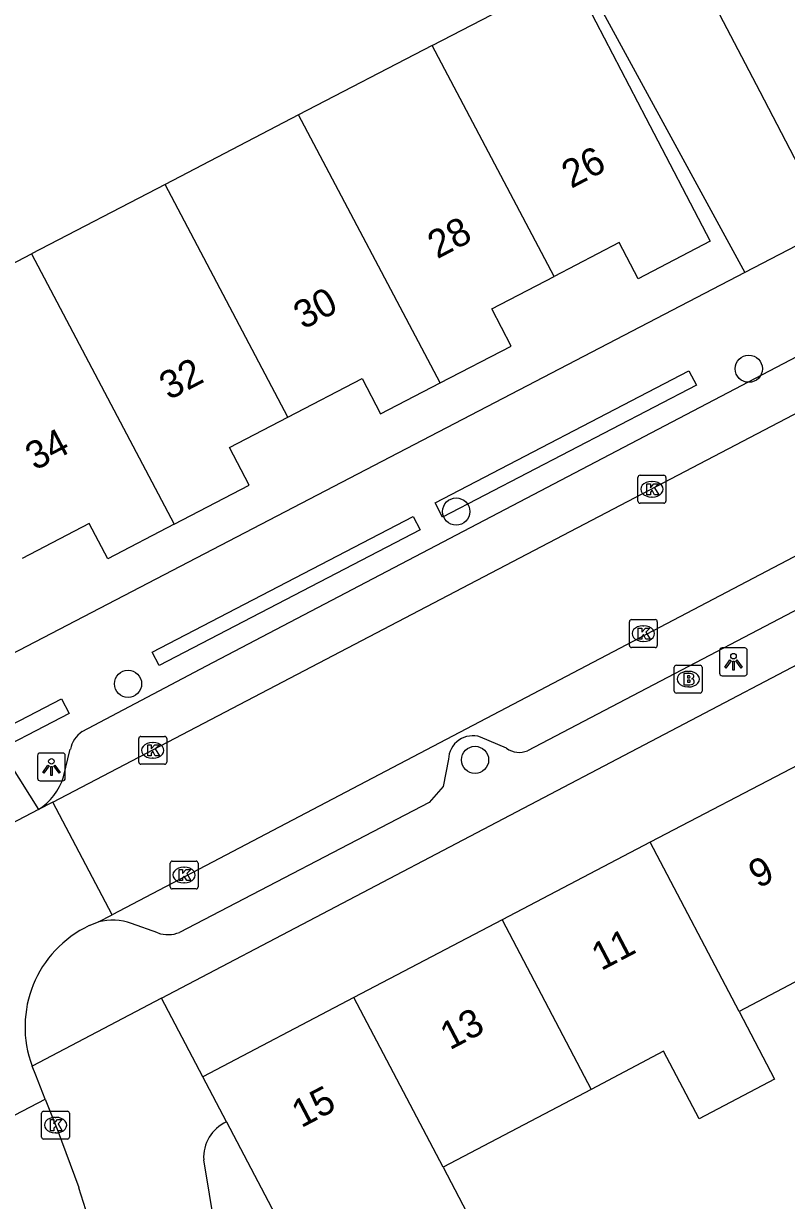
# Model space of a CAD drawing. Extents: x 163010 to 163853, y 382793 to 383982.
# Drawn here: x 163587.78 to 163615.15, y 383636.42 to 383678.67 of the extents above; entities that cross this region are included whole.
import ezdxf

# ---------------------------------------------------------------- set-up
doc = ezdxf.new("R2010")
doc.units = 0
for name, color, linetype in [('IMGEO_Boom', 7, 'Continuous'), ('IMGEO_Brandkraan', 7, 'Continuous'), ('IMGEO_Kolk', 7, 'Continuous'), ('IMGEO_Lichtpunt', 7, 'Continuous'), ('IMGEO_Pand', 7, 'Continuous'), ('IMGEO_Pand_nummerreeks', 7, 'Continuous'), ('IMGEO_Rijbaan_lokaal_open', 7, 'Continuous'), ('IMGEO_Voetpad_open', 7, 'Continuous')]:
    doc.layers.add(name, color=color, linetype=linetype)

msp = doc.modelspace()

# ---------------------------------------------------------------- linework, layer by layer
at = {"layer": 'IMGEO_Boom'}
for centre in [(163613.802, 383666.278), (163603.308, 383661.149), (163591.533, 383654.965), (163603.982, 383652.235)]:
    msp.add_circle(centre, 0.489, dxfattribs=at)
at = {"layer": 'IMGEO_Brandkraan'}
for p, q in [((163611.205, 383655.635), (163612.057, 383655.635)), ((163611.13, 383654.709), (163611.13, 383655.561)), ((163611.618, 383655.415), (163611.643, 383655.415)), ((163612.131, 383655.561), (163612.131, 383654.709)), ((163611.641, 383654.855), (163611.616, 383654.855)), ((163612.057, 383654.635), (163611.205, 383654.635))]:
    msp.add_line(p, q, dxfattribs=at)
for points in [[(163611.205, 383655.635), (163612.057, 383655.635)], [(163611.13, 383654.709), (163611.13, 383655.561)], [(163611.478, 383655.335), (163611.478, 383654.935), (163611.691, 383654.935)], [(163611.709, 383655.335), (163611.478, 383655.335)], [(163611.657, 383655.254), (163611.603, 383655.254), (163611.603, 383655.178)], [(163611.603, 383655.178), (163611.656, 383655.178)], [(163612.131, 383655.561), (163612.131, 383654.709)], [(163611.665, 383655.102), (163611.603, 383655.102), (163611.603, 383655.021)], [(163611.603, 383655.021), (163611.665, 383655.021)], [(163612.057, 383654.635), (163611.205, 383654.635)]]:
    msp.add_lwpolyline(points, dxfattribs=at)
for centre, radius, start, end in [((163611.207, 383655.559), 0.0765, 91.552, 178.448), ((163611.207, 383655.559), 0.0765, 91.552, 178.448), ((163612.055, 383655.559), 0.0765, 1.552, 88.448), ((163612.055, 383655.559), 0.0765, 1.552, 88.448), ((163611.658, 383655.216), 0.0379, 267.8285, 90.9355), ((163611.713, 383655.19), 0.145, 59.4692, 91.5367), ((163611.738, 383655.237), 0.0922, 285.5137, 58.1501), ((163611.666, 383655.061), 0.0404, 269.8759, 90.5077), ((163611.697, 383655.186), 0.251, 268.6676, 293.5347), ((163611.743, 383655.045), 0.105, 301.3115, 78.989), ((163611.207, 383654.711), 0.0765, 181.552, 268.448), ((163611.207, 383654.711), 0.0765, 181.552, 268.448), ((163612.055, 383654.711), 0.0765, 271.552, 358.448), ((163612.055, 383654.711), 0.0765, 271.552, 358.448)]:
    msp.add_arc(centre, radius, start, end, dxfattribs=at)
for centre, major_axis, ratio, start_param, end_param in [((163611.617, 383655.135), (-0.387, 0.002), 0.722429, 4.712389, 7.853982), ((163611.642, 383655.135), (-0.39, 0.002), 0.717154, 1.570796, 4.712389)]:
    msp.add_ellipse(centre, major_axis=major_axis, ratio=ratio, start_param=start_param, end_param=end_param, dxfattribs=at)
at = {"layer": 'IMGEO_Kolk'}
for p, q in [((163609.828, 383661.525), (163609.828, 383662.377)), ((163609.903, 383662.451), (163610.755, 383662.451)), ((163610.829, 383662.377), (163610.829, 383661.525)), ((163610.316, 383662.231), (163610.341, 383662.231)), ((163610.339, 383661.671), (163610.314, 383661.671)), ((163610.755, 383661.451), (163609.903, 383661.451)), ((163609.595, 383657.27), (163610.447, 383657.27)), ((163609.52, 383656.344), (163609.52, 383657.196)), ((163610.008, 383657.05), (163610.033, 383657.05)), ((163610.521, 383657.196), (163610.521, 383656.344)), ((163610.031, 383656.49), (163610.006, 383656.49)), ((163610.447, 383656.27), (163609.595, 383656.27)), ((163591.994, 383653.08), (163592.846, 383653.08)), ((163591.919, 383652.154), (163591.919, 383653.006)), ((163592.407, 383652.86), (163592.432, 383652.86)), ((163592.92, 383653.006), (163592.92, 383652.154)), ((163592.43, 383652.3), (163592.405, 383652.3)), ((163592.846, 383652.08), (163591.994, 383652.08)), ((163593.045, 383647.678), (163593.045, 383648.53)), ((163593.12, 383648.604), (163593.972, 383648.604)), ((163594.046, 383648.53), (163594.046, 383647.678)), ((163593.533, 383648.384), (163593.558, 383648.384)), ((163593.972, 383647.604), (163593.12, 383647.604)), ((163593.556, 383647.824), (163593.531, 383647.824)), ((163588.431, 383638.7), (163588.431, 383639.552)), ((163588.506, 383639.626), (163589.358, 383639.626)), ((163589.432, 383639.552), (163589.432, 383638.7)), ((163588.919, 383639.406), (163588.944, 383639.406)), ((163588.942, 383638.846), (163588.917, 383638.846)), ((163589.358, 383638.626), (163588.506, 383638.626))]:
    msp.add_line(p, q, dxfattribs=at)
for points in [[(163609.828, 383661.525), (163609.828, 383662.377)], [(163609.903, 383662.451), (163610.755, 383662.451)], [(163610.829, 383662.377), (163610.829, 383661.525)], [(163610.149, 383662.151), (163610.272, 383662.151), (163610.272, 383662), (163610.402, 383662.151), (163610.566, 383662.151), (163610.42, 383662), (163610.573, 383661.751), (163610.421, 383661.751), (163610.336, 383661.915), (163610.272, 383661.848), (163610.272, 383661.751), (163610.149, 383661.751), (163610.149, 383662.151)], [(163610.755, 383661.451), (163609.903, 383661.451)], [(163609.595, 383657.27), (163610.447, 383657.27)], [(163609.52, 383656.344), (163609.52, 383657.196)], [(163609.841, 383656.97), (163609.964, 383656.97), (163609.964, 383656.819), (163610.094, 383656.97), (163610.258, 383656.97), (163610.112, 383656.819), (163610.265, 383656.57), (163610.113, 383656.57), (163610.028, 383656.734), (163609.964, 383656.667), (163609.964, 383656.57), (163609.841, 383656.57), (163609.841, 383656.97)], [(163610.521, 383657.196), (163610.521, 383656.344)], [(163610.447, 383656.27), (163609.595, 383656.27)], [(163591.994, 383653.08), (163592.846, 383653.08)], [(163591.919, 383652.154), (163591.919, 383653.006)], [(163592.24, 383652.78), (163592.363, 383652.78), (163592.363, 383652.629), (163592.493, 383652.78), (163592.657, 383652.78), (163592.511, 383652.629), (163592.664, 383652.38), (163592.512, 383652.38), (163592.427, 383652.544), (163592.363, 383652.477), (163592.363, 383652.38), (163592.24, 383652.38), (163592.24, 383652.78)], [(163592.92, 383653.006), (163592.92, 383652.154)], [(163592.846, 383652.08), (163591.994, 383652.08)], [(163593.045, 383647.678), (163593.045, 383648.53)], [(163593.12, 383648.604), (163593.972, 383648.604)], [(163594.046, 383648.53), (163594.046, 383647.678)], [(163593.366, 383648.304), (163593.489, 383648.304), (163593.489, 383648.153), (163593.619, 383648.304), (163593.783, 383648.304), (163593.637, 383648.153), (163593.79, 383647.904), (163593.638, 383647.904), (163593.553, 383648.068), (163593.489, 383648.001), (163593.489, 383647.904), (163593.366, 383647.904), (163593.366, 383648.304)], [(163593.972, 383647.604), (163593.12, 383647.604)], [(163588.431, 383638.7), (163588.431, 383639.552)], [(163588.506, 383639.626), (163589.358, 383639.626)], [(163589.432, 383639.552), (163589.432, 383638.7)], [(163588.752, 383639.326), (163588.875, 383639.326), (163588.875, 383639.175), (163589.005, 383639.326), (163589.169, 383639.326), (163589.023, 383639.175), (163589.176, 383638.926), (163589.024, 383638.926), (163588.939, 383639.09), (163588.875, 383639.023), (163588.875, 383638.926), (163588.752, 383638.926), (163588.752, 383639.326)], [(163589.358, 383638.626), (163588.506, 383638.626)]]:
    msp.add_lwpolyline(points, dxfattribs=at)
for centre, start, end in [((163609.905, 383662.375), 91.552, 178.448), ((163609.905, 383662.375), 91.552, 178.448), ((163610.753, 383662.375), 1.552, 88.448), ((163610.753, 383662.375), 1.552, 88.448), ((163609.905, 383661.527), 181.552, 268.448), ((163609.905, 383661.527), 181.552, 268.448), ((163610.753, 383661.527), 271.552, 358.448), ((163610.753, 383661.527), 271.552, 358.448), ((163609.597, 383657.194), 91.552, 178.448), ((163609.597, 383657.194), 91.552, 178.448), ((163610.445, 383657.194), 1.552, 88.448), ((163610.445, 383657.194), 1.552, 88.448), ((163609.597, 383656.346), 181.552, 268.448), ((163609.597, 383656.346), 181.552, 268.448), ((163610.445, 383656.346), 271.552, 358.448), ((163610.445, 383656.346), 271.552, 358.448), ((163591.996, 383653.004), 91.552, 178.448), ((163591.996, 383653.004), 91.552, 178.448), ((163592.844, 383653.004), 1.552, 88.448), ((163592.844, 383653.004), 1.552, 88.448), ((163591.996, 383652.156), 181.552, 268.448), ((163591.996, 383652.156), 181.552, 268.448), ((163592.844, 383652.156), 271.552, 358.448), ((163592.844, 383652.156), 271.552, 358.448), ((163593.122, 383648.528), 91.552, 178.448), ((163593.122, 383648.528), 91.552, 178.448), ((163593.97, 383648.528), 1.552, 88.448), ((163593.97, 383648.528), 1.552, 88.448), ((163593.122, 383647.68), 181.552, 268.448), ((163593.122, 383647.68), 181.552, 268.448), ((163593.97, 383647.68), 271.552, 358.448), ((163593.97, 383647.68), 271.552, 358.448), ((163588.508, 383639.55), 91.552, 178.448), ((163588.508, 383639.55), 91.552, 178.448), ((163589.356, 383639.55), 1.552, 88.448), ((163589.356, 383639.55), 1.552, 88.448), ((163588.508, 383638.702), 181.552, 268.448), ((163588.508, 383638.702), 181.552, 268.448), ((163589.356, 383638.702), 271.552, 358.448), ((163589.356, 383638.702), 271.552, 358.448)]:
    msp.add_arc(centre, 0.0765, start, end, dxfattribs=at)
for centre, major_axis, ratio, start_param, end_param in [((163610.315, 383661.951), (-0.387, 0.002), 0.722429, 4.712389, 7.853982), ((163610.34, 383661.951), (-0.39, 0.002), 0.717154, 1.570796, 4.712389), ((163610.007, 383656.77), (-0.387, 0.002), 0.722429, 4.712389, 7.853982), ((163610.032, 383656.77), (-0.39, 0.002), 0.717154, 1.570796, 4.712389), ((163592.406, 383652.58), (-0.387, 0.002), 0.722429, 4.712389, 7.853982), ((163592.431, 383652.58), (-0.39, 0.002), 0.717154, 1.570796, 4.712389), ((163593.532, 383648.104), (-0.387, 0.002), 0.722429, 4.712389, 7.853982), ((163593.557, 383648.104), (-0.39, 0.002), 0.717154, 1.570796, 4.712389), ((163588.918, 383639.126), (-0.387, 0.002), 0.722429, 4.712389, 7.853982), ((163588.943, 383639.126), (-0.39, 0.002), 0.717154, 1.570796, 4.712389)]:
    msp.add_ellipse(centre, major_axis=major_axis, ratio=ratio, start_param=start_param, end_param=end_param, dxfattribs=at)
at = {"layer": 'IMGEO_Lichtpunt'}
for p, q in [((163612.755, 383656.16), (163612.755, 383655.353)), ((163612.755, 383656.16), (163612.755, 383655.353)), ((163613.657, 383656.255), (163612.849, 383656.255)), ((163613.657, 383656.255), (163612.849, 383656.255)), ((163613.751, 383655.353), (163613.751, 383656.16)), ((163613.751, 383655.353), (163613.751, 383656.16)), ((163612.849, 383655.259), (163613.657, 383655.259)), ((163612.849, 383655.259), (163613.657, 383655.259)), ((163588.286, 383652.388), (163588.286, 383651.581)), ((163588.286, 383652.388), (163588.286, 383651.581)), ((163589.188, 383652.483), (163588.38, 383652.483)), ((163589.188, 383652.483), (163588.38, 383652.483)), ((163589.282, 383651.581), (163589.282, 383652.388)), ((163589.282, 383651.581), (163589.282, 383652.388)), ((163588.38, 383651.487), (163589.188, 383651.487)), ((163588.38, 383651.487), (163589.188, 383651.487))]:
    msp.add_line(p, q, dxfattribs=at)
for points in [[(163613.129, 383655.824), (163613.168, 383655.796), (163612.98, 383655.534), (163612.942, 383655.561), (163613.129, 383655.824)], [(163613.231, 383655.776), (163613.278, 383655.776), (163613.278, 383655.454), (163613.231, 383655.454), (163613.231, 383655.776)], [(163613.341, 383655.796), (163613.379, 383655.823), (163613.566, 383655.561), (163613.527, 383655.533), (163613.341, 383655.796)], [(163588.66, 383652.052), (163588.699, 383652.024), (163588.511, 383651.762), (163588.473, 383651.789), (163588.66, 383652.052)], [(163588.762, 383652.004), (163588.809, 383652.004), (163588.809, 383651.682), (163588.762, 383651.682), (163588.762, 383652.004)], [(163588.872, 383652.024), (163588.91, 383652.051), (163589.097, 383651.789), (163589.058, 383651.761), (163588.872, 383652.024)]]:
    msp.add_lwpolyline(points, dxfattribs=at)
for centre in [(163613.254, 383655.958), (163588.785, 383652.186)]:
    msp.add_circle(centre, 0.0994, dxfattribs=at)
for centre, start, end in [((163612.849, 383656.16), 90, 180), ((163612.849, 383656.16), 90, 180), ((163613.657, 383656.16), 0, 90), ((163613.657, 383656.16), 0, 90), ((163612.849, 383655.353), 180, 270), ((163612.849, 383655.353), 180, 270), ((163613.657, 383655.353), 270, 0), ((163613.657, 383655.353), 270, 360), ((163588.38, 383652.388), 90, 180), ((163588.38, 383652.388), 90, 180), ((163589.188, 383652.388), 0, 90), ((163589.188, 383652.388), 0, 90), ((163588.38, 383651.581), 180, 270), ((163588.38, 383651.581), 180, 270), ((163589.188, 383651.581), 270, 0), ((163589.188, 383651.581), 270, 360)]:
    msp.add_arc(centre, 0.0946, start, end, dxfattribs=at)
at = {"layer": 'IMGEO_Pand'}
for points in [[(163616.52, 383671.783), (163614.211, 383676.218), (163611.849, 383680.754)], [(163602.44, 383677.879), (163607.414, 383680.469), (163610.113, 383675.285), (163612.422, 383670.85), (163609.833, 383669.502), (163609.155, 383670.804), (163606.819, 383669.588)], [(163602.44, 383677.879), (163597.651, 383675.386)], [(163606.819, 383669.588), (163602.44, 383677.879)], [(163597.651, 383675.386), (163592.862, 383672.892)], [(163602.729, 383665.768), (163597.651, 383675.386)], [(163592.862, 383672.892), (163588.072, 383670.398)], [(163597.272, 383664.539), (163592.862, 383672.892)], [(163583.282, 383667.904), (163588.072, 383670.398)], [(163588.072, 383670.398), (163593.193, 383660.698)], [(163602.729, 383665.768), (163605.274, 383667.093), (163604.581, 383668.423), (163606.819, 383669.588)], [(163597.272, 383664.539), (163599.929, 383665.922), (163600.59, 383664.654), (163602.729, 383665.768)], [(163593.193, 383660.698), (163595.874, 383662.094), (163595.17, 383663.445), (163597.272, 383664.539)], [(163593.193, 383660.698), (163590.803, 383659.454), (163590.141, 383660.725), (163587.733, 383659.471)], [(163615.582, 383652.065), (163610.268, 383649.279)], [(163610.268, 383649.279), (163604.954, 383646.493)], [(163613.454, 383643.204), (163610.268, 383649.279)], [(163604.954, 383646.493), (163599.64, 383643.707)], [(163604.954, 383646.493), (163608.145, 383640.409)], [(163618.763, 383645.999), (163613.454, 383643.204)], [(163599.64, 383643.707), (163594.211, 383640.861)], [(163602.835, 383637.613), (163599.64, 383643.707)], [(163613.454, 383643.204), (163614.728, 383640.774), (163612.021, 383639.348), (163610.743, 383641.777), (163608.145, 383640.409)], [(163595.063, 383639.243), (163594.211, 383640.861)], [(163608.145, 383640.409), (163602.835, 383637.613)], [(163595.063, 383639.243), (163597.314, 383634.967)], [(163602.835, 383637.613), (163604.109, 383635.183), (163605.095, 383633.301), (163599.69, 383630.455), (163598.7, 383632.335), (163597.422, 383634.763), (163597.314, 383634.967)]]:
    msp.add_lwpolyline(points, dxfattribs=at)
at = {"layer": 'IMGEO_Rijbaan_lokaal_open'}
for points in [[(163589.888, 383653.254), (163594.354, 383655.608), (163629.271, 383673.916)], [(163588.836, 383650.725), (163630.098, 383672.318)], [(163632.169, 383668.319), (163590.967, 383646.679)], [(163589.219, 383651.626), (163589.463, 383652.617)], [(163588.836, 383650.725), (163588.318, 383650.454)], [(163590.967, 383646.679), (163588.836, 383650.725)], [(163588.318, 383650.454), (163583.783, 383648.081)], [(163590.143, 383646.29), (163590.471, 383646.418)], [(163590.471, 383646.418), (163590.967, 383646.679)], [(163588.563, 383640.064), (163588.226, 383640.923), (163588.092, 383641.239)], [(163584.249, 383637.806), (163588.563, 383640.064)], [(163588.563, 383640.064), (163588.987, 383638.983), (163589.771, 383636.882)]]:
    msp.add_lwpolyline(points, dxfattribs=at)
for centre, radius, start, end in [((163590.483, 383652.397), 1.043, 124.7568, 167.8216), ((163587.193, 383652.251), 2.12, 302.0459, 342.85), ((163591.862, 383642.65), 4.025, 115.2761, 200.5239), ((163538.717, 383620.709), 53.555, 8.0467, 17.5767)]:
    msp.add_arc(centre, radius, start, end, dxfattribs=at)
at = {"layer": 'IMGEO_Voetpad_open'}
for points in [[(163611.849, 383680.754), (163610.814, 383680.215), (163602.418, 383695.622), (163600.156, 383694.496), (163589.998, 383689.308), (163571.104, 383679.921), (163571.82, 383678.479), (163600.991, 383692.986), (163613.665, 383669.729)], [(163616.752, 383671.337), (163613.665, 383669.729)], [(163613.665, 383669.729), (163574.576, 383649.377)], [(163592.736, 383643.678), (163640.853, 383668.953)], [(163602.818, 383660.951), (163602.551, 383661.462), (163611.656, 383666.203), (163611.922, 383665.692), (163602.818, 383660.951)], [(163592.654, 383655.622), (163592.404, 383656.103), (163601.761, 383660.975), (163602.011, 383660.494), (163592.654, 383655.622)], [(163620.154, 383660.057), (163605.863, 383652.566)], [(163582.515, 383650.981), (163589.141, 383654.431), (163589.416, 383653.905), (163582.789, 383650.454), (163582.515, 383650.981)], [(163605.117, 383652.655), (163604.18, 383653.058)], [(163603.026, 383652.258), (163602.843, 383651.286), (163602.341, 383650.705), (163593.375, 383646.046)], [(163583.783, 383648.081), (163582.885, 383649.788), (163587.291, 383652.098), (163588.318, 383650.454)], [(163592.607, 383646.027), (163591.66, 383646.358)], [(163592.736, 383643.678), (163588.092, 383641.239)], [(163594.211, 383640.861), (163592.736, 383643.678)], [(163595.386, 383628.573), (163594.859, 383634.18), (163594.25, 383637.882)]]:
    msp.add_lwpolyline(points, dxfattribs=at)
for centre, radius, start, end in [((163603.906, 383652.222), 0.88, 71.8368, 177.6258), ((163605.565, 383653.238), 0.735, 232.4732, 293.92), ((163590.975, 383644.595), 1.892, 68.7685, 105.4538), ((163592.967, 383647.003), 1.04, 249.7445, 293.0899), ((163595.634, 383637.978), 1.388, 114.3127, 183.9829)]:
    msp.add_arc(centre, radius, start, end, dxfattribs=at)

# ---------------------------------------------------------------- texts
at = {"layer": 'IMGEO_Pand_nummerreeks'}
for s, rotation, p in [('26', 27.7566, (163607.434, 383672.731)), ('28', 27.7566, (163602.626, 383670.202)), ('30', 27.7566, (163597.816, 383667.67)), ('32', 27.7566, (163593.001, 383665.136)), ('34', 27.7566, (163588.193, 383662.606)), ('9', 27.6693, (163614.14, 383647.607)), ('11', 27.6693, (163608.504, 383644.652)), ('13', 27.6693, (163603.075, 383641.805)), ('15', 27.6681, (163597.747, 383639.012))]:
    msp.add_text(s, height=1, rotation=rotation, dxfattribs=at).set_placement(p)

doc.saveas('drawing.dxf')
